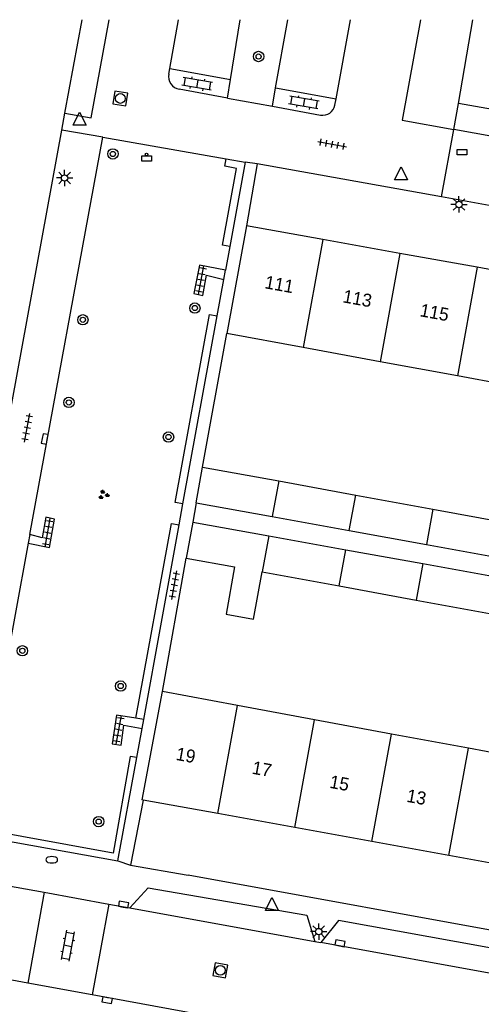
# Model space of a CAD drawing. Extents: x 132999 to 136000, y 398499 to 400501.
# Drawn here: x 133516 to 133551.6, y 400424.1 to 400500 of the extents above; entities that cross this region are included whole.
import ezdxf

# ---------------------------------------------------------------- set-up
doc = ezdxf.new("R2010")
doc.units = 0
for name, color, linetype in [('gg-afsc-muur', 7, 'Continuous'), ('gg-anno-huisnummerreeks BGT', 7, 'Continuous'), ('gg-bbg-bijgebouw', 7, 'Continuous'), ('gg-bbg-gedigitaliseerde bebouwing', 7, 'Continuous'), ('gg-bbg-gedigitaliseerde bijgebouw', 7, 'Continuous'), ('gg-bbg-hoofdgebouw', 7, 'Continuous'), ('gg-bbg-tussenscheiding', 7, 'Continuous'), ('gg-knt-verharding', 7, 'Continuous'), ('gg-knt-verharding nz', 7, 'Continuous'), ('gt-grn-groengrens', 7, 'Continuous'), ('gt-grn-weggrens', 7, 'Continuous'), ('gt-symb-afvalbak', 7, 'Continuous'), ('gt-symb-boom', 7, 'Continuous'), ('gt-symb-brandkraan', 7, 'Continuous'), ('gt-symb-groenvak', 7, 'Continuous'), ('gt-symb-klinker verharding', 7, 'Continuous'), ('gt-symb-kolk', 7, 'Continuous'), ('gt-symb-kolk center center', 7, 'Continuous'), ('gt-symb-lichtmast', 7, 'Continuous'), ('gt-symb-rioolschacht', 7, 'Continuous'), ('gt-symb-tegel verharding', 7, 'Continuous'), ('gt-symb-waterafsluiter', 7, 'Continuous')]:
    doc.layers.add(name, color=color, linetype=linetype)

# ---------------------------------------------------------------- blocks, each defined once
blk = doc.blocks.new('gt0-KL1')
at = {"layer": 'gt-symb-klinker verharding'}
for p, q in [((-1.15, 0.3), (1.15, 0.3)), ((-1, -0.3), (-1, 0.3)), ((-0.5, 0.3), (-0.5, 0.45)), ((0, -0.3), (0, 0.3)), ((0.5, 0.3), (0.5, 0.45)), ((1, -0.3), (1, 0.3)), ((-1.15, -0.3), (1.15, -0.3)), ((-0.5, -0.45), (-0.5, -0.3)), ((0.5, -0.45), (0.5, -0.3))]:
    blk.add_line(p, q, dxfattribs=at)
blk = doc.blocks.new('gt0-TEG1')
at = {"layer": 'gt-symb-tegel verharding'}
for p, q in [((-1.125, 0), (1.125, 0)), ((-0.9, -0.25), (-0.9, 0.25)), ((-0.45, -0.25), (-0.45, 0.25)), ((0, -0.25), (0, 0.25)), ((0.45, -0.25), (0.45, 0.25)), ((0.9, -0.25), (0.9, 0.25))]:
    blk.add_line(p, q, dxfattribs=at)
blk = doc.blocks.new('gt0-WAFSL')
at = {"layer": 'gt-symb-waterafsluiter'}
for p, q in [((-0.5, -0.333), (0, 0.667)), ((0, 0.667), (0.5, -0.333)), ((0.5, -0.333), (-0.5, -0.333))]:
    blk.add_line(p, q, dxfattribs=at)
blk = doc.blocks.new('gt0-LMAST')
at = {"layer": 'gt-symb-lichtmast'}
for p, q in [((-0.182, 0.173), (-0.447, 0.438)), ((-0.005, 0.246), (-0.005, 0.621)), ((0.172, 0.173), (0.437, 0.438)), ((-0.255, -0.004), (-0.63, -0.004)), ((-0.182, -0.181), (-0.447, -0.446)), ((-0.005, -0.254), (-0.005, -0.629)), ((0.437, -0.446), (0.172, -0.181)), ((0.245, -0.004), (0.62, -0.004))]:
    blk.add_line(p, q, dxfattribs=at)
blk.add_circle((-0.005, -0.004), 0.25, dxfattribs=at)
blk = doc.blocks.new('gt0-KOLKCC')
at = {"layer": 'gt-symb-kolk center center'}
blk.add_lwpolyline([(-0.375, 0.2), (0.375, 0.2), (0.375, -0.2), (-0.375, -0.2)], close=True, dxfattribs=at)
blk = doc.blocks.new('gt0-BOOM')
at = {"layer": 'gt-symb-boom'}
for radius in [0.4, 0.2]:
    blk.add_circle((0, 0), radius, dxfattribs=at)
blk = doc.blocks.new('gt0-RS')
at = {"layer": 'gt-symb-rioolschacht'}
blk.add_lwpolyline([(-0.5, -0.5), (0.5, -0.5), (0.5, 0.5), (-0.5, 0.5)], close=True, dxfattribs=at)
blk.add_circle((0, 0), 0.375, dxfattribs=at)
blk = doc.blocks.new('gt0-KOLK')
at = {"layer": 'gt-symb-kolk'}
blk.add_lwpolyline([(0, 0), (0.375, 0), (0.375, 0.4), (-0.375, 0.4), (-0.375, 0), (0, 0)], dxfattribs=at)
blk = doc.blocks.new('gt0-GRVAK')
at = {"layer": 'gt-symb-groenvak'}
for p, q in [((-0.11, 0.189), (-0.228, 0.24)), ((-0.182, 0.153), (0.088, 0.153)), ((-0.091, 0.211), (-0.156, 0.322)), ((-0.047, 0.214), (-0.047, 0.393)), ((-0.004, 0.211), (0.061, 0.322)), ((0.015, 0.189), (0.133, 0.24)), ((0.262, -0.052), (0.197, 0.059)), ((0.305, -0.049), (0.305, 0.13)), ((0.349, -0.052), (0.414, 0.059)), ((-0.245, -0.228), (-0.363, -0.177)), ((-0.318, -0.264), (-0.047, -0.264)), ((-0.226, -0.206), (-0.291, -0.095)), ((-0.183, -0.203), (-0.183, -0.024)), ((-0.139, -0.206), (-0.074, -0.095)), ((-0.12, -0.228), (-0.002, -0.177)), ((0.243, -0.074), (0.125, -0.023)), ((0.17, -0.11), (0.441, -0.11)), ((0.368, -0.074), (0.486, -0.023))]:
    blk.add_line(p, q, dxfattribs=at)
blk = doc.blocks.new('gt0-ABAK')
at = {"layer": 'gt-symb-afvalbak'}
blk.add_lwpolyline([(0.375, -0.5), (-0.375, -0.5), (-0.375, -0.1), (0.375, -0.1)], close=True, dxfattribs=at)
blk.add_circle((0, 0), 0.1, dxfattribs=at)
blk = doc.blocks.new('gt0-BR')
at = {"layer": 'gt-symb-brandkraan'}
for centre, radius, start, end in [((-0.244, 0), 0.206, 107.56694, 252.43307), ((0.599, -2.664), 3, 106.89205, 107.56694), ((0, -0.691), 0.938, 73.10799, 106.89205), ((-0.599, -2.664), 3, 72.43309, 73.10799), ((0.244, 0), 0.206, 287.56695, 72.43309), ((0.599, 2.664), 3, 252.43307, 253.10797), ((0, 0.691), 0.938, 253.10797, 286.89206), ((-0.599, 2.664), 3, 286.89206, 287.56695)]:
    blk.add_arc(centre, radius, start, end, dxfattribs=at)

msp = doc.modelspace()

# ---------------------------------------------------------------- linework, layer by layer
at = {"layer": 'gg-afsc-muur'}
for p, q in [((133530.09, 400465.5), (133531.95, 400475.8)), ((133526.99, 400448.18), (133528.83, 400458.48)), ((133525.512, 400439.807), (133524.522, 400434.802)), ((133524.522, 400434.802), (133528.973, 400434.015))]:
    msp.add_line(p, q, dxfattribs=at)
at = {"layer": 'gg-bbg-bijgebouw'}
for p, q in [((133529.59, 400462.74), (133530.09, 400465.5)), ((133529.33, 400461.25), (133528.83, 400458.48))]:
    msp.add_line(p, q, dxfattribs=at)
at = {"layer": 'gg-bbg-gedigitaliseerde bebouwing'}
for p, q in [((133537.855, 400474.713), (133531.95, 400475.8)), ((133543.792, 400473.621), (133537.855, 400474.713)), ((133549.73, 400472.528), (133543.792, 400473.621)), ((133555.667, 400471.436), (133549.73, 400472.528)), ((133532.788, 400447.105), (133526.99, 400448.18)), ((133538.722, 400446.005), (133532.788, 400447.105)), ((133544.656, 400444.905), (133538.722, 400446.005)), ((133550.589, 400443.805), (133544.656, 400444.905)), ((133556.523, 400442.704), (133550.589, 400443.805))]:
    msp.add_line(p, q, dxfattribs=at)
at = {"layer": 'gg-bbg-gedigitaliseerde bijgebouw'}
for p, q in [((133530.09, 400465.5), (133535.967, 400464.425)), ((133535.967, 400464.425), (133541.904, 400463.339)), ((133541.904, 400463.339), (133547.843, 400462.252)), ((133529.59, 400462.74), (133535.462, 400461.676)), ((133535.462, 400461.676), (133541.401, 400460.599)), ((133547.843, 400462.252), (133553.78, 400461.166)), ((133529.33, 400461.25), (133535.19, 400460.193)), ((133535.19, 400460.193), (133541.13, 400459.121)), ((133541.401, 400460.599), (133547.341, 400459.522)), ((133547.341, 400459.522), (133553.28, 400458.446)), ((133541.13, 400459.121), (133547.071, 400458.05)), ((133528.83, 400458.48), (133532.55, 400457.799)), ((133547.071, 400458.05), (133553.01, 400456.978)), ((133534.679, 400457.41), (133540.616, 400456.324)), ((133540.616, 400456.324), (133546.554, 400455.238)), ((133546.554, 400455.238), (133552.491, 400454.152))]:
    msp.add_line(p, q, dxfattribs=at)
msp.add_lwpolyline([(133532.55, 400457.799), (133531.895, 400454.153), (133534.025, 400453.771), (133534.679, 400457.41)], dxfattribs=at)
at = {"layer": 'gg-bbg-hoofdgebouw'}
for p, q in [((133533.48, 400484.11), (133531.95, 400475.8)), ((133539.367, 400483.048), (133533.48, 400484.11)), ((133545.308, 400481.975), (133539.367, 400483.048)), ((133551.249, 400480.903), (133545.308, 400481.975)), ((133557.19, 400479.831), (133551.249, 400480.903)), ((133531.253, 400438.765), (133525.512, 400439.807)), ((133537.19, 400437.687), (133531.253, 400438.765)), ((133543.128, 400436.609), (133537.19, 400437.687)), ((133549.066, 400435.531), (133543.128, 400436.609)), ((133555.003, 400434.454), (133549.066, 400435.531))]:
    msp.add_line(p, q, dxfattribs=at)
msp.add_lwpolyline([(133525.512, 400439.807), (133525.44, 400439.82), (133526.99, 400448.18)], dxfattribs=at)
at = {"layer": 'gg-bbg-tussenscheiding'}
for p, q in [((133539.367, 400483.048), (133537.855, 400474.713)), ((133545.308, 400481.975), (133543.792, 400473.621)), ((133551.249, 400480.903), (133549.73, 400472.528)), ((133535.967, 400464.425), (133535.462, 400461.676)), ((133541.401, 400460.599), (133541.904, 400463.339)), ((133547.843, 400462.252), (133547.341, 400459.522)), ((133535.19, 400460.193), (133534.679, 400457.41)), ((133540.616, 400456.324), (133541.13, 400459.121)), ((133547.071, 400458.05), (133546.554, 400455.238)), ((133531.253, 400438.765), (133532.788, 400447.105)), ((133537.19, 400437.687), (133538.722, 400446.005)), ((133543.128, 400436.609), (133544.656, 400444.905)), ((133549.066, 400435.531), (133550.589, 400443.805))]:
    msp.add_line(p, q, dxfattribs=at)
at = {"layer": 'gg-knt-verharding'}
for p, q in [((133519.479, 400492.795), (133520.8, 400500)), ((133527.555, 400496.243), (133528.242, 400500)), ((133532.242, 400495.387), (133532.976, 400500)), ((133535.722, 400494.752), (133536.664, 400500)), ((133540.378, 400493.902), (133541.491, 400500)), ((133549.82, 400493.53), (133550.923, 400500)), ((133527.476, 400495.809), (133527.555, 400496.243)), ((133527.555, 400496.243), (133532.242, 400495.387)), ((133532.014, 400493.956), (133532.242, 400495.387)), ((133532.014, 400493.956), (133528.288, 400494.636)), ((133535.467, 400493.325), (133535.722, 400494.752)), ((133535.722, 400494.752), (133540.378, 400493.902)), ((133532.014, 400493.956), (133535.467, 400493.325)), ((133540.289, 400493.415), (133540.378, 400493.902)), ((133555.67, 400492.525), (133549.82, 400493.53)), ((133519.239, 400491.486), (133519.479, 400492.795)), ((133535.467, 400493.325), (133539.179, 400492.647)), ((133514.254, 400464.296), (133519.239, 400491.486)), ((133516.775, 400460.295), (133522.4, 400490.93)), ((133522.4, 400490.93), (133531.902, 400489.26)), ((133531.902, 400489.26), (133533.38, 400489)), ((133533.38, 400489), (133532.196, 400482.504)), ((133534.31, 400488.89), (133533.48, 400484.11)), ((133548.521, 400486.326), (133534.31, 400488.89)), ((133593.951, 400478.131), (133548.521, 400486.326)), ((133532.196, 400482.504), (133531.866, 400480.693)), ((133531.734, 400479.97), (133531.866, 400480.693)), ((133531.223, 400477.166), (133531.734, 400479.97)), ((133528.579, 400462.657), (133531.223, 400477.166)), ((133528.283, 400461.033), (133528.579, 400462.657)), ((133525.549, 400446.032), (133528.283, 400461.033)), ((133516.775, 400460.295), (133516.651, 400459.617)), ((133516.651, 400459.617), (133514.632, 400448.622)), ((133525.549, 400446.032), (133524.952, 400446.123)), ((133525.42, 400445.324), (133525.549, 400446.032)), ((133525.013, 400443.09), (133525.42, 400445.324)), ((133523.56, 400435.12), (133525.013, 400443.09)), ((133512.52, 400437.12), (133523.56, 400435.12)), ((133508.958, 400434.322), (133517.888, 400432.7)), ((133517.888, 400432.7), (133516.62, 400425.695)), ((133517.888, 400432.7), (133522.856, 400431.796)), ((133522.856, 400431.796), (133521.588, 400424.789)), ((133522.856, 400431.796), (133524.48, 400431.502)), ((133516.62, 400425.695), (133495.235, 400429.595)), ((133538.755, 400428.91), (133539.212, 400428.827)), ((133521.588, 400424.789), (133516.62, 400425.695)), ((133530.112, 400423.235), (133521.588, 400424.789))]:
    msp.add_line(p, q, dxfattribs=at)
for points in [[(133531.866, 400480.693), (133529.848, 400481.066), (133529.414, 400478.876), (133530.116, 400478.732), (133530.389, 400480.296), (133531.734, 400479.97)], [(133516.651, 400459.617), (133518.293, 400459.298), (133518.681, 400461.467), (133518.006, 400461.645), (133517.731, 400460.051), (133516.775, 400460.295)], [(133524.952, 400446.123), (133523.457, 400446.351), (133523.115, 400444.151), (133523.806, 400444.041), (133524.021, 400445.598), (133525.42, 400445.324)], [(133584.096, 400424.113), (133583.2, 400424.15), (133528.973, 400434.015)], [(133524.48, 400431.502), (133525.885, 400433.045), (133538.12, 400430.934), (133538.755, 400428.91)], [(133582.081, 400423.01), (133540.557, 400430.513), (133539.212, 400428.827)]]:
    msp.add_lwpolyline(points, dxfattribs=at)
for centre, radius, start, end in [((133528.466, 400495.626), 1.006, 169.54705, 259.83817), ((133539.349, 400493.588), 0.956, 259.78975, 349.56834)]:
    msp.add_arc(centre, radius, start, end, dxfattribs=at)
at = {"layer": 'gg-knt-verharding nz'}
for p, q in [((133524.48, 400431.502), (133538.755, 400428.91)), ((133582.495, 400420.93), (133539.212, 400428.827))]:
    msp.add_line(p, q, dxfattribs=at)
for points in [[(133519.479, 400492.795), (133521.506, 400492.423), (133522.894, 400500)], [(133546.891, 400500), (133545.472, 400492.248), (133549.459, 400491.529)], [(133594.9, 400483.5), (133594.84, 400483.193), (133583.972, 400485.308), (133549.459, 400491.529)]]:
    msp.add_lwpolyline(points, dxfattribs=at)
at = {"layer": 'gt-grn-groengrens'}
for points in [[(133532.196, 400482.504), (133531.627, 400482.608), (133532.706, 400488.531), (133531.799, 400488.696), (133531.902, 400489.26)], [(133528.579, 400462.657), (133527.985, 400462.765), (133530.63, 400477.274), (133531.223, 400477.166)], [(133524.952, 400446.123), (133527.689, 400461.141), (133528.283, 400461.033)], [(133525.013, 400443.09), (133524.512, 400443.179), (133523.189, 400435.727), (133512.616, 400437.643)]]:
    msp.add_lwpolyline(points, dxfattribs=at)
at = {"layer": 'gt-grn-weggrens'}
for p, q in [((133549.459, 400491.529), (133549.82, 400493.53)), ((133522.4, 400490.93), (133519.239, 400491.486)), ((133548.521, 400486.326), (133549.459, 400491.529)), ((133534.31, 400488.89), (133533.38, 400489)), ((133529.59, 400462.74), (133529.33, 400461.25)), ((133523.56, 400435.12), (133524.522, 400434.802))]:
    msp.add_line(p, q, dxfattribs=at)

# ---------------------------------------------------------------- block references
at = {"layer": 'gt-symb-afvalbak'}
msp.add_blockref('gt0-ABAK', (133525.775, 400489.599), dxfattribs=at)
at = {"layer": 'gt-symb-boom'}
for p in [(133534.408, 400497.16), (133523.175, 400489.644), (133529.495, 400477.762), (133520.862, 400476.855), (133519.785, 400470.483), (133527.462, 400467.815), (133516.195, 400451.325), (133523.774, 400448.61), (133522.079, 400438.153)]:
    msp.add_blockref('gt0-BOOM', p, dxfattribs=at)
at = {"layer": 'gt-symb-brandkraan'}
msp.add_blockref('gt0-BR', (133518.465, 400435.207), dxfattribs=at)
at = {"layer": 'gt-symb-groenvak'}
msp.add_blockref('gt0-GRVAK', (133522.45, 400463.358), dxfattribs=at)
at = {"layer": 'gt-symb-klinker verharding'}
for p, rotation in [((133529.669, 400495.052), 170.20785375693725), ((133537.893, 400493.608), 170.2078537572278), ((133519.683, 400428.583), -100.25359802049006)]:
    msp.add_blockref('gt0-KL1', p, dxfattribs=dict(at, rotation=rotation))
at = {"layer": 'gt-symb-kolk'}
for p, rotation in [((133518.12, 400467.627), 79.39794170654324), ((133523.965, 400431.564), -9.905079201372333), ((133540.646, 400428.569), -10.602058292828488), ((133522.772, 400424.573), 169.63367739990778)]:
    msp.add_blockref('gt0-KOLK', p, dxfattribs=dict(at, rotation=rotation))
at = {"layer": 'gt-symb-kolk center center'}
msp.add_blockref('gt0-KOLKCC', (133550.092, 400489.789), dxfattribs=at)
at = {"layer": 'gt-symb-lichtmast'}
for p in [(133519.459, 400487.795), (133549.862, 400485.756), (133539.048, 400429.671)]:
    msp.add_blockref('gt0-LMAST', p, dxfattribs=at)
at = {"layer": 'gt-symb-rioolschacht'}
for p, rotation in [((133523.749, 400493.924), 80.622420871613), ((133531.457, 400426.684), -10.017934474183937)]:
    msp.add_blockref('gt0-RS', p, dxfattribs=dict(at, rotation=rotation))
at = {"layer": 'gt-symb-tegel verharding'}
for p, rotation in [((133540.076, 400490.394), -10.25359802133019), ((133529.972, 400479.921), 79.57734546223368), ((133516.57, 400468.521), 79.57734546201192), ((133518.145, 400460.426), 79.5773454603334), ((133527.91, 400456.382), 79.69002960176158), ((133523.626, 400445.228), 79.5773454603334)]:
    msp.add_blockref('gt0-TEG1', p, dxfattribs=dict(at, rotation=rotation))
at = {"layer": 'gt-symb-waterafsluiter'}
for p in [(133520.612, 400492.193), (133545.392, 400487.993), (133535.43, 400431.639)]:
    msp.add_blockref('gt0-WAFSL', p, dxfattribs=at)

# ---------------------------------------------------------------- texts
at = {"layer": 'gg-anno-huisnummerreeks BGT'}
for s, p in [('111', (133534.825, 400479.296)), ('113', (133540.842, 400478.21)), ('115', (133546.784, 400477.137)), ('19', (133527.976, 400442.917)), ('17', (133533.847, 400441.852)), ('15', (133539.824, 400440.766)), ('13', (133545.762, 400439.688))]:
    msp.add_text(s, height=1, rotation=349.7, dxfattribs=at).set_placement(p)

doc.saveas('drawing.dxf')
